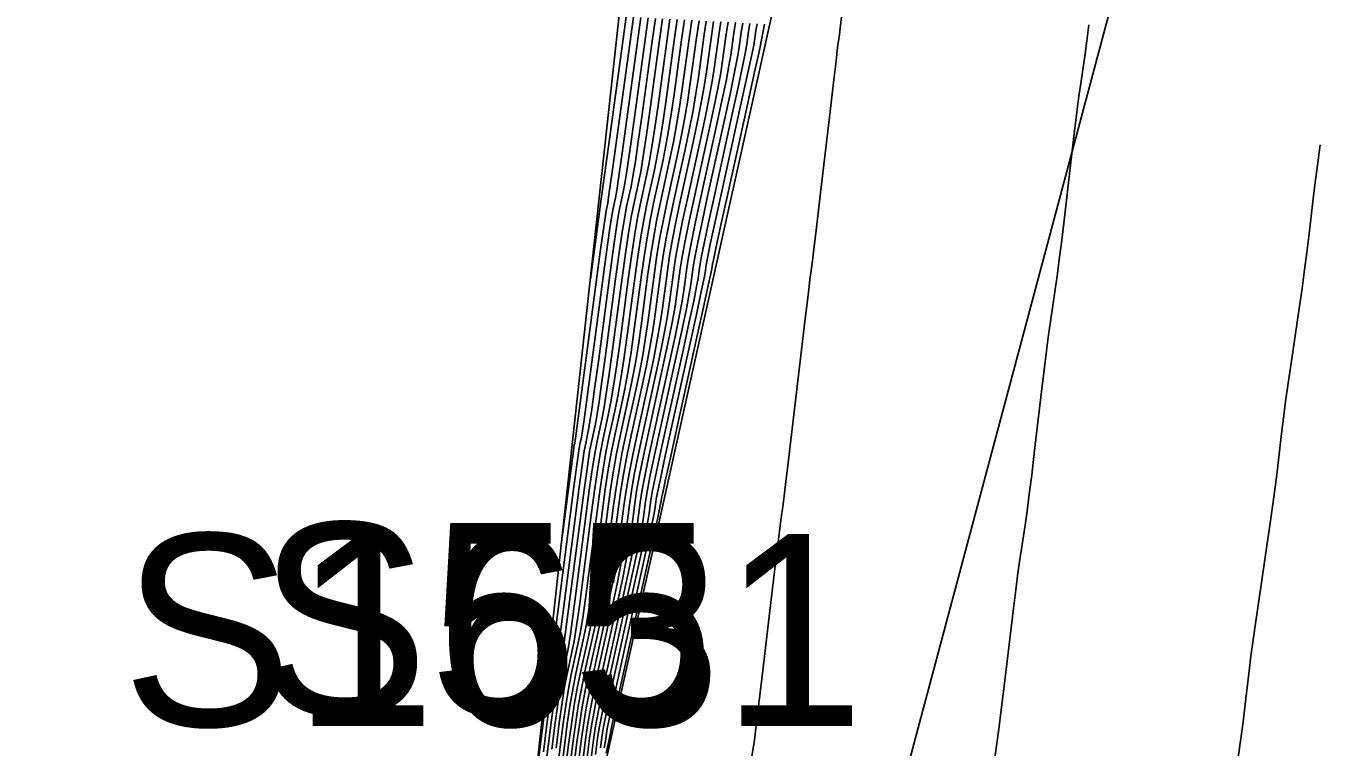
# Model space of a CAD drawing. Extents: x 1724534 to 1727318, y 657156 to 660047.
# Drawn here: x 1725493.06 to 1725520.01, y 659335.1 to 659350.12 of the extents above; entities that cross this region are included whole.
import ezdxf

# ---------------------------------------------------------------- set-up
doc = ezdxf.new("R2010")
doc.units = 0
for name, color, linetype in [('SURVEY - CONTOURS - Index with Text', 7, 'Continuous'), ('SURVEY - CONTOURS - Intermediate with optional Text', 7, 'Continuous'), ('SURVEY - DTM - Breaklines', 7, 'Continuous'), ('SURVEY - DTM - Breaklines - Points - Numbers', 7, 'Continuous'), ('SURVEY - NON-TRANSPORTATION - Features', 7, 'Continuous'), ('SURVEY - NON-TRANSPORTATION - Features - Points - Numbers', 7, 'Continuous'), ('SURVEY - UTILITIES - Fiber Optic Cable (Underground) with Text', 7, 'Continuous')]:
    doc.layers.add(name, color=color, linetype=linetype)

msp = doc.modelspace()

# ---------------------------------------------------------------- linework, layer by layer
at = {"layer": 'SURVEY - CONTOURS - Index with Text'}
for points in [[(1725504.813, 659344.846), (1725505.001, 659346.251), (1725505.012, 659346.311), (1725505.212, 659347.765), (1725505.562, 659350.312), (1725505.669, 659351.069), (1725505.689, 659351.193), (1725505.712, 659351.299), (1725505.732, 659351.42), (1725505.837, 659352.147), (1725506.376, 659355.977), (1725507.31, 659359.504), (1725507.743, 659361.134), (1725508.587, 659364.316), (1725509.024, 659365.961)], [(1725510.051, 659350.37), (1725510.016, 659350.076), (1725509.999, 659349.944), (1725509.979, 659349.806), (1725509.962, 659349.676), (1725509.928, 659349.388), (1725509.875, 659348.943), (1725509.805, 659348.342), (1725509.593, 659346.527), (1725509.522, 659345.923), (1725509.469, 659345.471), (1725509.433, 659345.173), (1725509.414, 659345.027), (1725509.386, 659344.841), (1725509.367, 659344.697), (1725509.332, 659344.405), (1725509.279, 659343.965), (1725509.21, 659343.377), (1725509.003, 659341.611), (1725508.933, 659341.021), (1725508.879, 659340.574), (1725508.842, 659340.271), (1725508.821, 659340.112), (1725508.786, 659339.878), (1725508.765, 659339.72), (1725508.728, 659339.424), (1725508.676, 659338.989), (1725508.608, 659338.414), (1725508.405, 659336.697), (1725508.336, 659336.121), (1725508.283, 659335.679), (1725508.244, 659335.371), (1725508.221, 659335.198), (1725508.179, 659334.916)], [(1725504.011, 659335.057), (1725504.082, 659335.612), (1725504.142, 659336.049), (1725504.191, 659336.369), (1725504.228, 659336.57), (1725504.312, 659336.95), (1725504.349, 659337.148), (1725504.397, 659337.457), (1725504.456, 659337.876), (1725504.526, 659338.406), (1725504.728, 659339.966), (1725504.798, 659340.499), (1725504.86, 659340.928), (1725504.911, 659341.253), (1725504.953, 659341.474), (1725505.053, 659341.925), (1725505.094, 659342.143), (1725505.146, 659342.458), (1725505.206, 659342.871), (1725505.276, 659343.381), (1725505.475, 659344.872), (1725505.545, 659345.385), (1725505.608, 659345.807), (1725505.662, 659346.137), (1725505.709, 659346.376), (1725505.822, 659346.89), (1725505.868, 659347.126), (1725505.922, 659347.447), (1725505.984, 659347.855), (1725506.053, 659348.347), (1725506.249, 659349.775), (1725506.319, 659350.271)], [(1725507.077, 659350.23), (1725507.023, 659349.872), (1725506.894, 659348.929), (1725506.842, 659348.573), (1725506.78, 659348.211), (1725506.71, 659347.843), (1725506.632, 659347.469), (1725506.411, 659346.466), (1725506.333, 659346.09), (1725506.263, 659345.717), (1725506.201, 659345.346), (1725506.148, 659344.977), (1725506.017, 659343.997), (1725505.964, 659343.63), (1725505.904, 659343.264), (1725505.836, 659342.9), (1725505.76, 659342.537), (1725505.547, 659341.572), (1725505.471, 659341.207), (1725505.403, 659340.837), (1725505.342, 659340.462), (1725505.289, 659340.081), (1725505.156, 659339.058), (1725505.103, 659338.68), (1725505.044, 659338.31), (1725504.978, 659337.95), (1725504.905, 659337.599), (1725504.701, 659336.677), (1725504.628, 659336.324), (1725504.561, 659335.958), (1725504.501, 659335.577), (1725504.448, 659335.183), (1725504.315, 659334.114)], [(1725507.834, 659350.189), (1725507.798, 659349.969), (1725507.735, 659349.511), (1725507.699, 659349.291), (1725507.638, 659348.974), (1725507.553, 659348.56), (1725507.442, 659348.048), (1725507.114, 659346.555), (1725507.004, 659346.043), (1725506.918, 659345.627), (1725506.857, 659345.307), (1725506.821, 659345.083), (1725506.758, 659344.612), (1725506.722, 659344.388), (1725506.662, 659344.07), (1725506.577, 659343.657), (1725506.467, 659343.149), (1725506.141, 659341.67), (1725506.031, 659341.162), (1725505.946, 659340.747), (1725505.886, 659340.425), (1725505.85, 659340.196), (1725505.787, 659339.711), (1725505.751, 659339.483), (1725505.691, 659339.164), (1725505.606, 659338.752), (1725505.497, 659338.249), (1725505.174, 659336.784), (1725505.065, 659336.28), (1725504.981, 659335.866), (1725504.92, 659335.542), (1725504.885, 659335.309), (1725504.822, 659334.808)]]:
    msp.add_lwpolyline(points, dxfattribs=at)
at = {"layer": 'SURVEY - CONTOURS - Intermediate with optional Text'}
for points in [[(1725503.587, 659333.681), (1725503.911, 659336.266), (1725503.944, 659336.506), (1725503.956, 659336.561), (1725504.008, 659336.944), (1725504.472, 659340.521), (1725504.534, 659340.982), (1725504.575, 659341.281), (1725504.597, 659341.415), (1725504.628, 659341.557), (1725504.65, 659341.688), (1725504.691, 659341.974), (1725504.831, 659343.012), (1725505.152, 659345.409), (1725505.215, 659345.861), (1725505.26, 659346.165), (1725505.287, 659346.322), (1725505.336, 659346.543), (1725505.363, 659346.696), (1725505.407, 659346.99), (1725505.469, 659347.424), (1725505.865, 659350.295)], [(1725503.632, 659332.697), (1725503.999, 659335.619), (1725504.058, 659336.068), (1725504.103, 659336.377), (1725504.133, 659336.549), (1725504.193, 659336.82), (1725504.223, 659336.988), (1725504.267, 659337.286), (1725504.326, 659337.715), (1725504.69, 659340.506), (1725504.751, 659340.946), (1725504.799, 659341.262), (1725504.835, 659341.455), (1725504.911, 659341.802), (1725504.946, 659341.991), (1725504.994, 659342.297), (1725505.055, 659342.719), (1725505.128, 659343.258), (1725505.34, 659344.851), (1725505.414, 659345.393), (1725505.477, 659345.825), (1725505.528, 659346.147), (1725505.568, 659346.358), (1725505.66, 659346.775), (1725505.7, 659346.983), (1725505.75, 659347.295), (1725505.812, 659347.711), (1725505.885, 659348.231), (1725506.094, 659349.756), (1725506.168, 659350.279)], [(1725503.837, 659335.006), (1725503.915, 659335.626), (1725503.975, 659336.086), (1725504.016, 659336.386), (1725504.038, 659336.527), (1725504.074, 659336.69), (1725504.097, 659336.827), (1725504.138, 659337.115), (1725504.197, 659337.554), (1725504.274, 659338.144), (1725504.503, 659339.92), (1725504.581, 659340.514), (1725504.642, 659340.964), (1725504.687, 659341.271), (1725504.716, 659341.435), (1725504.77, 659341.68), (1725504.798, 659341.84), (1725504.842, 659342.136), (1725504.903, 659342.567), (1725504.98, 659343.135), (1725505.206, 659344.83), (1725505.283, 659345.401), (1725505.346, 659345.843), (1725505.394, 659346.156), (1725505.428, 659346.34), (1725505.498, 659346.659), (1725505.531, 659346.839), (1725505.579, 659347.142), (1725505.641, 659347.567), (1725505.717, 659348.115), (1725505.939, 659349.737), (1725506.016, 659350.287)], [(1725504.01, 659333.697), (1725504.186, 659335.107), (1725504.25, 659335.598), (1725504.31, 659336.013), (1725504.366, 659336.351), (1725504.417, 659336.613), (1725504.549, 659337.21), (1725504.6, 659337.469), (1725504.655, 659337.798), (1725504.715, 659338.197), (1725504.778, 659338.667), (1725504.952, 659340.012), (1725505.016, 659340.484), (1725505.077, 659340.892), (1725505.135, 659341.235), (1725505.191, 659341.513), (1725505.335, 659342.17), (1725505.391, 659342.446), (1725505.449, 659342.78), (1725505.509, 659343.174), (1725505.573, 659343.627), (1725505.744, 659344.914), (1725505.808, 659345.37), (1725505.87, 659345.771), (1725505.931, 659346.118), (1725505.99, 659346.412), (1725506.146, 659347.122), (1725506.205, 659347.413), (1725506.265, 659347.753), (1725506.327, 659348.142), (1725506.39, 659348.58), (1725506.559, 659349.814), (1725506.622, 659350.255)], [(1725504.099, 659335.082), (1725504.166, 659335.605), (1725504.226, 659336.031), (1725504.278, 659336.36), (1725504.322, 659336.591), (1725504.43, 659337.08), (1725504.474, 659337.308), (1725504.526, 659337.627), (1725504.585, 659338.036), (1725504.652, 659338.536), (1725504.84, 659339.989), (1725504.907, 659340.492), (1725504.968, 659340.91), (1725505.023, 659341.244), (1725505.072, 659341.494), (1725505.194, 659342.047), (1725505.243, 659342.294), (1725505.297, 659342.619), (1725505.358, 659343.022), (1725505.424, 659343.504), (1725505.61, 659344.893), (1725505.677, 659345.377), (1725505.739, 659345.789), (1725505.797, 659346.128), (1725505.849, 659346.394), (1725505.984, 659347.006), (1725506.037, 659347.269), (1725506.094, 659347.6), (1725506.155, 659347.998), (1725506.222, 659348.464), (1725506.404, 659349.795), (1725506.471, 659350.263)], [(1725504.112, 659333.836), (1725504.273, 659335.133), (1725504.334, 659335.591), (1725504.394, 659335.994), (1725504.453, 659336.342), (1725504.512, 659336.634), (1725504.667, 659337.34), (1725504.726, 659337.629), (1725504.785, 659337.969), (1725504.844, 659338.358), (1725504.904, 659338.797), (1725505.064, 659340.035), (1725505.125, 659340.477), (1725505.186, 659340.874), (1725505.247, 659341.226), (1725505.31, 659341.533), (1725505.477, 659342.292), (1725505.539, 659342.597), (1725505.601, 659342.942), (1725505.661, 659343.326), (1725505.721, 659343.75), (1725505.879, 659344.935), (1725505.939, 659345.362), (1725506.001, 659345.753), (1725506.065, 659346.109), (1725506.13, 659346.43), (1725506.308, 659347.238), (1725506.373, 659347.556), (1725506.437, 659347.905), (1725506.498, 659348.285), (1725506.558, 659348.696), (1725506.714, 659349.833), (1725506.774, 659350.246)], [(1725504.2, 659339.264), (1725504.453, 659341.216), (1725504.478, 659341.396), (1725504.487, 659341.435), (1725504.6, 659342.264), (1725505.021, 659345.417), (1725505.126, 659346.175), (1725505.147, 659346.304), (1725505.174, 659346.427), (1725505.194, 659346.553), (1725505.298, 659347.28), (1725505.713, 659350.304)], [(1725504.213, 659333.975), (1725504.361, 659335.158), (1725504.418, 659335.584), (1725504.478, 659335.976), (1725504.54, 659336.333), (1725504.606, 659336.656), (1725504.786, 659337.47), (1725504.852, 659337.79), (1725504.914, 659338.139), (1725504.974, 659338.519), (1725505.03, 659338.928), (1725505.176, 659340.058), (1725505.233, 659340.469), (1725505.294, 659340.855), (1725505.359, 659341.216), (1725505.428, 659341.552), (1725505.618, 659342.415), (1725505.687, 659342.748), (1725505.752, 659343.103), (1725505.813, 659343.478), (1725505.869, 659343.873), (1725506.013, 659344.956), (1725506.07, 659345.354), (1725506.132, 659345.735), (1725506.199, 659346.1), (1725506.271, 659346.448), (1725506.47, 659347.353), (1725506.542, 659347.699), (1725506.609, 659348.058), (1725506.67, 659348.429), (1725506.726, 659348.813), (1725506.869, 659349.853), (1725506.925, 659350.238)], [(1725507.228, 659350.222), (1725507.178, 659349.891), (1725507.062, 659349.046), (1725507.013, 659348.716), (1725506.952, 659348.363), (1725506.879, 659347.986), (1725506.794, 659347.585), (1725506.552, 659346.484), (1725506.467, 659346.081), (1725506.394, 659345.699), (1725506.332, 659345.338), (1725506.283, 659344.998), (1725506.165, 659344.12), (1725506.116, 659343.781), (1725506.055, 659343.425), (1725505.984, 659343.051), (1725505.901, 659342.66), (1725505.666, 659341.592), (1725505.583, 659341.198), (1725505.511, 659340.819), (1725505.451, 659340.454), (1725505.401, 659340.104), (1725505.282, 659339.189), (1725505.233, 659338.84), (1725505.173, 659338.481), (1725505.103, 659338.111), (1725505.023, 659337.729), (1725504.796, 659336.698), (1725504.715, 659336.315), (1725504.645, 659335.939), (1725504.585, 659335.57), (1725504.535, 659335.208), (1725504.416, 659334.252)], [(1725507.379, 659350.214), (1725507.333, 659349.911), (1725507.231, 659349.162), (1725507.185, 659348.86), (1725507.124, 659348.516), (1725507.047, 659348.13), (1725506.956, 659347.701), (1725506.693, 659346.501), (1725506.601, 659346.072), (1725506.525, 659345.681), (1725506.464, 659345.33), (1725506.417, 659345.019), (1725506.314, 659344.243), (1725506.268, 659343.933), (1725506.207, 659343.586), (1725506.132, 659343.203), (1725506.043, 659342.782), (1725505.785, 659341.611), (1725505.695, 659341.189), (1725505.62, 659340.801), (1725505.559, 659340.447), (1725505.513, 659340.127), (1725505.409, 659339.32), (1725505.363, 659339.001), (1725505.303, 659338.652), (1725505.229, 659338.271), (1725505.142, 659337.859), (1725504.89, 659336.72), (1725504.803, 659336.306), (1725504.729, 659335.921), (1725504.669, 659335.563), (1725504.623, 659335.234), (1725504.518, 659334.391)], [(1725507.531, 659350.206), (1725507.488, 659349.93), (1725507.399, 659349.278), (1725507.356, 659349.004), (1725507.295, 659348.669), (1725507.216, 659348.273), (1725507.118, 659347.817), (1725506.833, 659346.519), (1725506.735, 659346.062), (1725506.656, 659345.663), (1725506.595, 659345.323), (1725506.552, 659345.041), (1725506.462, 659344.366), (1725506.419, 659344.085), (1725506.359, 659343.748), (1725506.28, 659343.354), (1725506.184, 659342.905), (1725505.904, 659341.631), (1725505.807, 659341.18), (1725505.729, 659340.783), (1725505.668, 659340.44), (1725505.625, 659340.15), (1725505.535, 659339.45), (1725505.492, 659339.162), (1725505.432, 659338.822), (1725505.355, 659338.431), (1725505.26, 659337.989), (1725504.985, 659336.741), (1725504.89, 659336.297), (1725504.813, 659335.903), (1725504.753, 659335.556), (1725504.71, 659335.259), (1725504.619, 659334.53)], [(1725507.682, 659350.197), (1725507.643, 659349.949), (1725507.567, 659349.395), (1725507.528, 659349.147), (1725507.467, 659348.821), (1725507.384, 659348.416), (1725507.28, 659347.932), (1725506.974, 659346.537), (1725506.869, 659346.053), (1725506.787, 659345.645), (1725506.726, 659345.315), (1725506.686, 659345.062), (1725506.61, 659344.489), (1725506.571, 659344.237), (1725506.51, 659343.909), (1725506.428, 659343.506), (1725506.325, 659343.027), (1725506.022, 659341.65), (1725505.919, 659341.171), (1725505.837, 659340.765), (1725505.777, 659340.432), (1725505.737, 659340.173), (1725505.661, 659339.581), (1725505.622, 659339.323), (1725505.562, 659338.993), (1725505.481, 659338.592), (1725505.379, 659338.119), (1725505.08, 659336.762), (1725504.978, 659336.289), (1725504.897, 659335.884), (1725504.837, 659335.549), (1725504.797, 659335.284), (1725504.721, 659334.669)], [(1725507.985, 659350.181), (1725507.953, 659349.988), (1725507.903, 659349.627), (1725507.871, 659349.435), (1725507.81, 659349.126), (1725507.721, 659348.703), (1725507.604, 659348.164), (1725507.255, 659346.573), (1725507.138, 659346.034), (1725507.049, 659345.609), (1725506.988, 659345.299), (1725506.956, 659345.104), (1725506.906, 659344.735), (1725506.874, 659344.54), (1725506.813, 659344.231), (1725506.725, 659343.808), (1725506.608, 659343.272), (1725506.26, 659341.689), (1725506.143, 659341.152), (1725506.055, 659340.728), (1725505.994, 659340.417), (1725505.962, 659340.219), (1725505.913, 659339.842), (1725505.881, 659339.644), (1725505.82, 659339.334), (1725505.732, 659338.913), (1725505.616, 659338.379), (1725505.269, 659336.805), (1725505.153, 659336.271), (1725505.064, 659335.848), (1725505.004, 659335.535), (1725504.972, 659335.335), (1725504.924, 659334.947)], [(1725508.137, 659350.173), (1725508.108, 659350.007), (1725508.072, 659349.744), (1725508.042, 659349.578), (1725507.982, 659349.279), (1725507.89, 659348.846), (1725507.766, 659348.28), (1725507.395, 659346.591), (1725507.272, 659346.025), (1725507.18, 659345.591), (1725507.119, 659345.291), (1725507.09, 659345.125), (1725507.055, 659344.858), (1725507.026, 659344.692), (1725506.965, 659344.392), (1725506.873, 659343.96), (1725506.75, 659343.394), (1725506.379, 659341.709), (1725506.255, 659341.143), (1725506.163, 659340.71), (1725506.103, 659340.41), (1725506.074, 659340.242), (1725506.039, 659339.972), (1725506.01, 659339.805), (1725505.95, 659339.505), (1725505.858, 659339.073), (1725505.735, 659338.508), (1725505.363, 659336.827), (1725505.24, 659336.262), (1725505.148, 659335.829), (1725505.088, 659335.528), (1725505.059, 659335.36), (1725505.025, 659335.086)], [(1725508.288, 659350.165), (1725508.262, 659350.026), (1725508.24, 659349.86), (1725508.214, 659349.722), (1725508.153, 659349.432), (1725508.058, 659348.99), (1725507.928, 659348.396), (1725507.536, 659346.609), (1725507.406, 659346.015), (1725507.311, 659345.573), (1725507.25, 659345.284), (1725507.225, 659345.146), (1725507.203, 659344.981), (1725507.177, 659344.844), (1725507.117, 659344.554), (1725507.021, 659344.111), (1725506.891, 659343.517), (1725506.497, 659341.729), (1725506.367, 659341.134), (1725506.272, 659340.692), (1725506.212, 659340.403), (1725506.186, 659340.265), (1725506.165, 659340.103), (1725506.14, 659339.966), (1725506.079, 659339.676), (1725505.984, 659339.233), (1725505.853, 659338.638), (1725505.327, 659336.253), (1725505.232, 659335.811), (1725505.172, 659335.522), (1725505.147, 659335.385), (1725505.127, 659335.225), (1725505.102, 659335.088)], [(1725508.44, 659350.156), (1725508.417, 659350.046), (1725508.408, 659349.977), (1725508.385, 659349.866), (1725508.325, 659349.584), (1725508.227, 659349.133), (1725508.09, 659348.511), (1725507.676, 659346.627), (1725507.54, 659346.006), (1725507.442, 659345.555), (1725507.382, 659345.276), (1725507.359, 659345.167), (1725507.351, 659345.105), (1725507.329, 659344.995), (1725507.268, 659344.715), (1725507.17, 659344.263), (1725507.033, 659343.639), (1725506.616, 659341.748), (1725506.479, 659341.125), (1725506.381, 659340.674), (1725506.32, 659340.395), (1725506.298, 659340.288), (1725506.291, 659340.233), (1725506.269, 659340.126), (1725506.209, 659339.847), (1725506.11, 659339.394), (1725505.972, 659338.768), (1725505.553, 659336.869), (1725505.415, 659336.244), (1725505.316, 659335.793), (1725505.256, 659335.515), (1725505.234, 659335.41), (1725505.228, 659335.364), (1725505.207, 659335.259), (1725505.146, 659334.98)], [(1725515.195, 659350.146), (1725515.151, 659349.808), (1725515.114, 659349.541), (1725515.023, 659348.924), (1725514.986, 659348.659), (1725514.943, 659348.327), (1725514.894, 659347.929), (1725514.839, 659347.462), (1725514.683, 659346.13), (1725514.628, 659345.662), (1725514.577, 659345.256), (1725514.532, 659344.913), (1725514.493, 659344.632), (1725514.394, 659343.968), (1725514.355, 659343.69), (1725514.311, 659343.353), (1725514.261, 659342.959), (1725514.207, 659342.507), (1725514.057, 659341.223), (1725514.002, 659340.768), (1725513.952, 659340.367), (1725513.906, 659340.019), (1725513.864, 659339.726), (1725513.758, 659339.013), (1725513.716, 659338.722), (1725513.671, 659338.381), (1725513.622, 659337.991), (1725513.423, 659336.317), (1725513.37, 659335.876), (1725513.319, 659335.48), (1725513.272, 659335.128), (1725513.228, 659334.821)], [(1725520.01, 659347.643), (1725519.959, 659347.267), (1725519.913, 659346.914), (1725519.872, 659346.583), (1725519.773, 659345.733), (1725519.733, 659345.4), (1725519.686, 659345.04), (1725519.632, 659344.653), (1725519.572, 659344.238), (1725519.402, 659343.095), (1725519.342, 659342.682), (1725519.29, 659342.301), (1725519.244, 659341.953), (1725519.205, 659341.636), (1725519.111, 659340.834), (1725519.071, 659340.515), (1725519.024, 659340.16), (1725518.97, 659339.768), (1725518.907, 659339.34), (1725518.73, 659338.149), (1725518.667, 659337.723), (1725518.613, 659337.338), (1725518.567, 659336.994), (1725518.53, 659336.691), (1725518.441, 659335.937), (1725518.403, 659335.632), (1725518.356, 659335.281), (1725518.3, 659334.885)]]:
    msp.add_lwpolyline(points, dxfattribs=at)
at = {"layer": 'SURVEY - DTM - Breaklines'}
msp.add_lwpolyline([(1725548.52, 659521.481), (1725540.965, 659497.216), (1725536.847, 659481.64), (1725536.065, 659476.4), (1725532.186, 659451.331), (1725527.526, 659426.779), (1725520.287, 659402.807), (1725512.005, 659379.174), (1725506.044, 659356.068), (1725503.268, 659330.772), (1725496.158, 659306.737), (1725491.301, 659280.213), (1725484.669, 659256.065), (1725478.26, 659232.056), (1725472.366, 659207.66), (1725466.542, 659183.359), (1725459.12, 659159.228), (1725454.379, 659134.473), (1725448.668, 659109.979), (1725442.764, 659085.69), (1725436.263, 659061.294), (1725431.444, 659036.269), (1725428.274, 659013.717), (1725429.417, 659007.151)], dxfattribs=at)
at = {"layer": 'SURVEY - NON-TRANSPORTATION - Features'}
msp.add_lwpolyline([(1725478.626, 659231.962), (1725484.871, 659256.014), (1725491.647, 659280.125), (1725496.324, 659306.695), (1725504.184, 659330.541), (1725509.657, 659355.134), (1725515.881, 659378.125), (1725522.114, 659402.336), (1725528.356, 659426.565), (1725533.162, 659451.14), (1725540.618, 659474.976), (1725541.895, 659480.465), (1725545.325, 659497.45), (1725552.4, 659520.505), (1725557.595, 659544.875), (1725563.899, 659569.033), (1725569.664, 659593.303), (1725577.056, 659617.422)], dxfattribs=at)
at = {"layer": 'SURVEY - UTILITIES - Fiber Optic Cable (Underground) with Text'}
msp.add_lwpolyline([(1725620.739, 659775.717), (1725611.515, 659729.876), (1725595.678, 659670.817), (1725588.852, 659637.987), (1725579.945, 659608.985), (1725572.052, 659574.699), (1725561.954, 659530.586), (1725538.949, 659448.715), (1725526.808, 659392.271), (1725505.744, 659313.434), (1725493.556, 659248.407)], dxfattribs=at)

# ---------------------------------------------------------------- texts
at = {"layer": 'SURVEY - DTM - Breaklines - Points - Numbers'}
msp.add_text('S55', height=4, dxfattribs=at).set_placement((1725497.884, 659335.772))
at = {"layer": 'SURVEY - NON-TRANSPORTATION - Features - Points - Numbers'}
msp.add_text('S1631', height=4, dxfattribs=at).set_placement((1725495.054, 659335.541))

doc.saveas('drawing.dxf')
